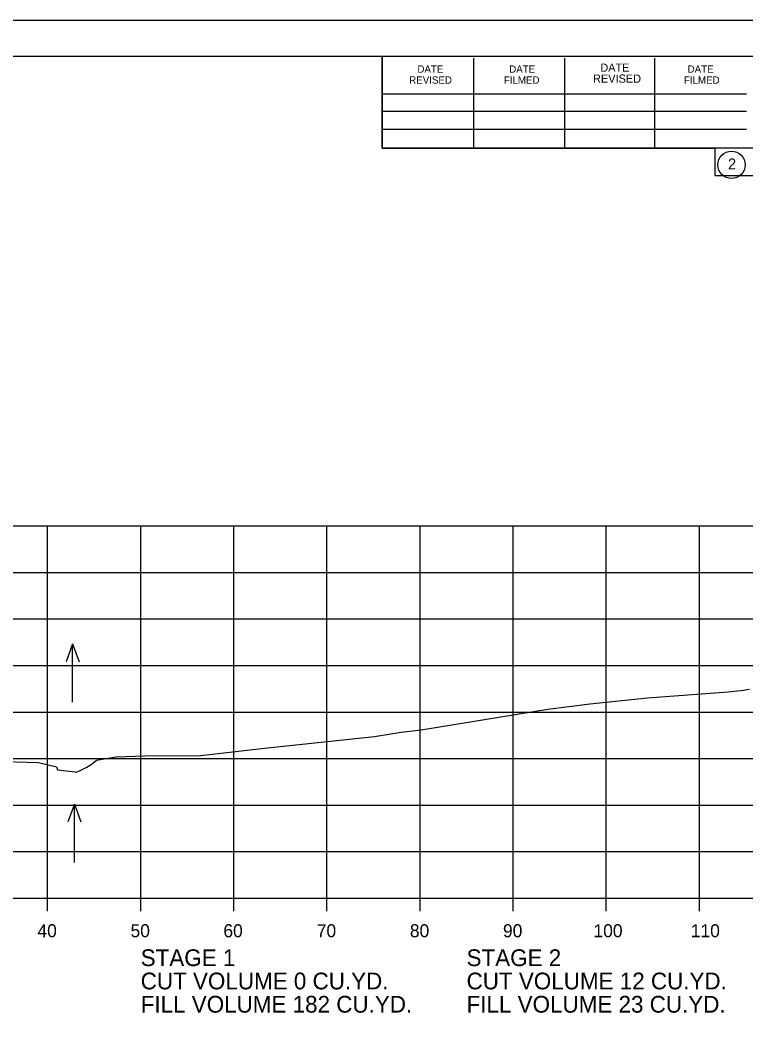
# Model space of a CAD drawing. Extents: x 1368971 to 1374497, y 378717 to 381839.
# Drawn here: x 1371089.8 to 1371167.7, y 379036.1 to 379143.8 of the extents above; entities that cross this region are included whole.
import ezdxf

# ---------------------------------------------------------------- set-up
doc = ezdxf.new("R2010")
doc.units = 0
for name, color, linetype in [('R_Axis', 7, 'Continuous'), ('R_Axis Annot', 7, 'Continuous'), ('R_Border', 7, 'Continuous'), ('R_Exist Surface', 7, 'Continuous'), ('R_Grid', 7, 'Continuous'), ('R_No Plot', 7, 'Continuous'), ('R_Water Annot', 7, 'Continuous')]:
    doc.layers.add(name, color=color, linetype=linetype)

msp = doc.modelspace()

# ---------------------------------------------------------------- linework, layer by layer
at = {"layer": 'R_Axis'}
for p, q in [((1370902.71, 379049.4), (1371202.71, 379049.4)), ((1371092.71, 379048), (1371092.71, 379049.4)), ((1371102.71, 379048), (1371102.71, 379049.4)), ((1371112.71, 379048), (1371112.71, 379049.4)), ((1371122.71, 379048), (1371122.71, 379049.4)), ((1371132.71, 379048), (1371132.71, 379049.4)), ((1371142.71, 379048), (1371142.71, 379049.4)), ((1371152.71, 379048), (1371152.71, 379049.4)), ((1371162.71, 379048), (1371162.71, 379049.4))]:
    msp.add_line(p, q, dxfattribs=at)
at = {"layer": 'R_Border'}
for p, q in [((1370894.71, 379139.86), (1371210.89, 379139.86)), ((1371128.63, 379129.98), (1371128.63, 379139.86)), ((1371138.49, 379129.98), (1371138.49, 379139.66)), ((1371148.25, 379129.98), (1371148.25, 379139.66)), ((1371157.93, 379129.98), (1371157.93, 379139.66)), ((1371128.63, 379135.84), (1371167.79, 379135.84)), ((1371128.63, 379133.98), (1371167.79, 379133.98)), ((1371128.63, 379129.98), (1371128.63, 379132.04)), ((1371128.63, 379132.04), (1371167.79, 379132.04)), ((1371210.89, 379129.98), (1371128.63, 379129.98))]:
    msp.add_line(p, q, dxfattribs=at)
msp.add_circle((1371166.17, 379128.2), 1.47, dxfattribs=at)
at = {"layer": 'R_Exist Surface'}
msp.add_lwpolyline([(1371086.73, 379064.13), (1371091.72, 379063.98), (1371093.68, 379063.51), (1371093.78, 379063.19), (1371095.68, 379062.97), (1371095.71, 379062.94), (1371095.89, 379062.99), (1371096.08, 379063.04), (1371096.91, 379063.46), (1371097.4, 379063.76), (1371097.96, 379064.23), (1371100.03, 379064.58), (1371104.21, 379064.73), (1371108.84, 379064.69), (1371116.02, 379065.51), (1371127.81, 379066.77), (1371130.68, 379067.24), (1371132.83, 379067.5), (1371146.45, 379069.7), (1371150.94, 379070.28), (1371157.14, 379070.93), (1371165.79, 379071.56), (1371167.45, 379071.74), (1371168.08, 379071.84)], dxfattribs=at)
at = {"layer": 'R_Grid'}
for p, q in [((1370902.71, 379089.4), (1371202.71, 379089.4)), ((1371092.71, 379049.4), (1371092.71, 379089.4)), ((1371102.71, 379049.4), (1371102.71, 379089.4)), ((1371112.71, 379049.4), (1371112.71, 379089.4)), ((1371122.71, 379049.4), (1371122.71, 379089.4)), ((1371132.71, 379049.4), (1371132.71, 379089.4)), ((1371142.71, 379049.4), (1371142.71, 379089.4)), ((1371152.71, 379049.4), (1371152.71, 379089.4)), ((1371162.71, 379049.4), (1371162.71, 379089.4)), ((1370902.71, 379084.4), (1371202.71, 379084.4)), ((1370902.71, 379079.4), (1371202.71, 379079.4)), ((1370902.71, 379074.4), (1371202.71, 379074.4)), ((1370902.71, 379069.4), (1371202.71, 379069.4)), ((1370902.71, 379064.4), (1371202.71, 379064.4)), ((1370902.71, 379059.4), (1371202.71, 379059.4)), ((1370902.71, 379054.4), (1371202.71, 379054.4)), ((1370902.71, 379049.4), (1371202.71, 379049.4))]:
    msp.add_line(p, q, dxfattribs=at)
at = {"layer": 'R_No Plot'}
msp.add_line((1370882.31, 379143.75), (1371215.64, 379143.75), dxfattribs=at)
for points in [[(1370882.3, 379143.75), (1371215.64, 379143.75), (1371215.64, 378930.42), (1370882.3, 378930.42)], [(1371128.63, 379139.86), (1371128.63, 379129.98), (1371164.36, 379129.98), (1371164.36, 379127.06), (1371187.56, 379127.06), (1371187.56, 379102.73), (1371210.89, 379102.73), (1371210.89, 378934.4), (1370894.71, 378934.4), (1370894.71, 379139.86)]]:
    msp.add_lwpolyline(points, close=True, dxfattribs=at)
at = {"layer": 'R_Water Annot'}
for p, q in [((1371095.4, 379076.74), (1371094.7, 379074.81)), ((1371095.4, 379070.45), (1371095.4, 379076.74)), ((1371095.4, 379076.74), (1371096.1, 379074.81)), ((1371095.59, 379059.51), (1371094.89, 379057.59)), ((1371095.59, 379053.22), (1371095.59, 379059.51)), ((1371095.59, 379059.51), (1371096.29, 379057.59))]:
    msp.add_line(p, q, dxfattribs=at)

# ---------------------------------------------------------------- texts
at = {"layer": 'R_Axis Annot'}
for s, height, p in [('40', 1.4, (1371091.62, 379045.2)), ('50', 1.4, (1371101.62, 379045.2)), ('60', 1.4, (1371111.59, 379045.2)), ('70', 1.4, (1371121.62, 379045.2)), ('80', 1.4, (1371131.62, 379045.2)), ('90', 1.4, (1371141.62, 379045.2)), ('100', 1.4, (1371151.34, 379045.2)), ('110', 1.4, (1371161.79, 379045.2)), ('STAGE 1', 1.8, (1371102.71, 379042.1)), ('STAGE 2', 1.8, (1371137.71, 379042.1)), ('CUT VOLUME 0 CU.YD.', 1.8, (1371102.71, 379039.6)), ('CUT VOLUME 12 CU.YD.', 1.8, (1371137.71, 379039.6)), ('FILL VOLUME 182 CU.YD.', 1.8, (1371102.71, 379037.1)), ('FILL VOLUME 23 CU.YD.', 1.8, (1371137.71, 379037.1))]:
    msp.add_text(s, height=height, dxfattribs=at).set_placement(p)
at = {"layer": 'R_Border'}
for s, height, p in [('DATE', 0.879, (1371152.07, 379138.2)), ('DATE', 0.782, (1371132.43, 379138.1)), ('DATE', 0.782, (1371142.29, 379138.1)), ('REVISED', 0.879, (1371151.29, 379137.02)), ('DATE', 0.782, (1371161.45, 379138.1)), ('REVISED', 0.782, (1371131.55, 379136.92)), ('FILMED', 0.782, (1371141.71, 379136.92)), ('FILMED', 0.782, (1371161.05, 379136.92)), ('2', 1.17, (1371165.79, 379127.71))]:
    msp.add_text(s, height=height, dxfattribs=at).set_placement(p)

doc.saveas('drawing.dxf')
